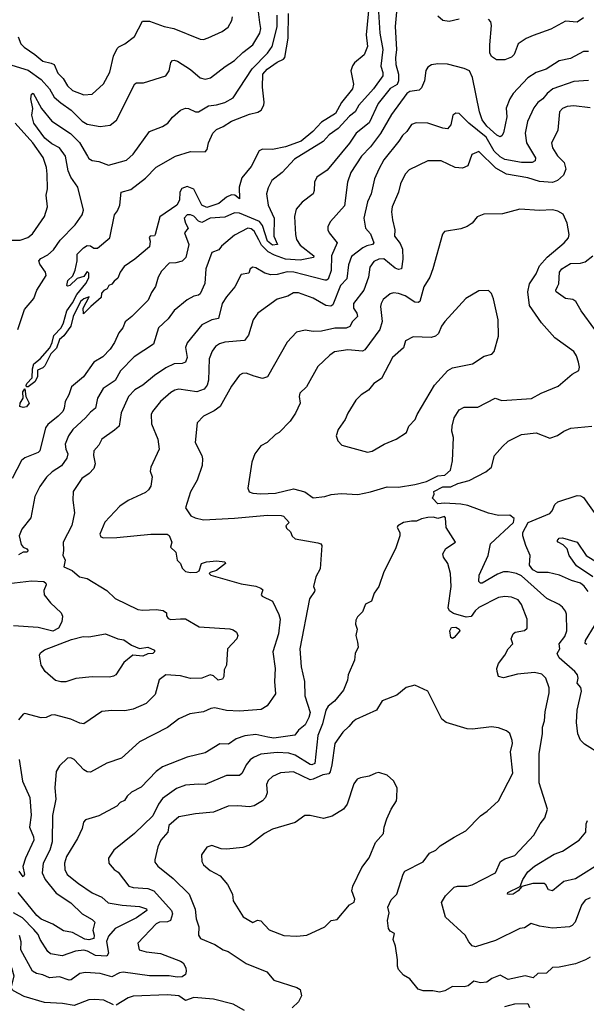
# Model space of a CAD drawing. Extents: x 1246230 to 1426786, y 660032 to 763141.
# Tile 508 of 566: x 1361083 to 1364541, y 722562 to 728578. Entities that reach past the tile are written whole.
import ezdxf

# ---------------------------------------------------------------- set-up
doc = ezdxf.new("R2010")
doc.units = 0

msp = doc.modelspace()

# ---------------------------------------------------------------- linework, layer by layer
at = {"layer": '0CON10XD'}
for points in [[(1363231.3, 728845), (1363198.3, 728485), (1363206.1, 728415), (1363186.1, 728363.9), (1363125.7, 728315), (1363113.8, 728296.2), (1363104.4, 728265), (1363120, 728185), (1363114.5, 728155), (1363047.3, 728072.7), (1363011.4, 728005), (1362925, 727952.9), (1362872.9, 727895), (1362801.2, 727835), (1362705, 727800.4), (1362625, 727784.8), (1362565, 727786.7), (1362544.1, 727775.9), (1362495, 727681.8), (1362437.9, 727612.1), (1362423.4, 727555), (1362425, 727484), (1362396.9, 727506.9), (1362375, 727507.8), (1362345, 727493.5), (1362297.5, 727455), (1362225, 727431.1), (1362195, 727445.6), (1362145, 727543.1), (1362105, 727558.2), (1362072.4, 727547.6), (1362061.2, 727525), (1362059.2, 727475), (1362042.5, 727445), (1361937.3, 727372.7), (1361910, 727265), (1361905, 727257.5), (1361880, 727255), (1361873.6, 727246.4), (1361880, 727225), (1361875, 727190), (1361786.2, 727115), (1361720.9, 727069.1), (1361695.8, 727035), (1361681.7, 726998.3), (1361658.6, 726981.4), (1361645, 726962.5), (1361627, 726953), (1361615.9, 726934.1), (1361597, 726923), (1361582.5, 726907.5), (1361579.3, 726880.7), (1361517.5, 726825), (1361471.7, 726781.7), (1361470, 726815), (1361507.5, 726885), (1361475, 726872.5), (1361455, 726857.1), (1361408.8, 726765), (1361396, 726705), (1361352.7, 726647.3), (1361325.4, 726625), (1361308, 726572), (1361272.9, 726537.1), (1361236.5, 726463.5), (1361225, 726451.8), (1361192.5, 726437.5), (1361191.6, 726395), (1361175, 726365.6), (1361135, 726335.7), (1361123.9, 726333.9), (1361122.1, 726342.1), (1361126.9, 726355), (1361159.7, 726390.3), (1361160.7, 726445), (1361169.2, 726475), (1361207.9, 726505), (1361266.4, 726573.6), (1361281.2, 726605), (1361291.1, 726648.9), (1361335.2, 726694.8), (1361350.4, 726725), (1361370.1, 726799.9), (1361405, 726848.1), (1361430.9, 726899.1), (1361486, 726966), (1361505, 727000), (1361505, 727030), (1361495, 727040), (1361475, 727010), (1361433, 726997), (1361390, 726955), (1361375, 726950), (1361370, 726955), (1361376.7, 726985), (1361406.7, 727013.3), (1361422, 727048), (1361433.8, 727105), (1361433.8, 727145), (1361473.3, 727185), (1361495, 727198), (1361515, 727196.7), (1361535, 727181.2), (1361557, 727183), (1361633.1, 727245), (1361662.5, 727385), (1361680, 727410), (1361693.3, 727445), (1361702, 727525), (1361760.4, 727539.6), (1361850.8, 727609.2), (1361915, 727677.7), (1362034, 727745), (1362125, 727772.9), (1362215, 727770.8), (1362226.9, 727785), (1362234.6, 727825), (1362261.8, 727885), (1362283.4, 727906.6), (1362325, 727925.3), (1362375, 727958.4), (1362485, 728001.4), (1362537.1, 728012.9), (1362556.7, 728025), (1362572.1, 728055), (1362574.6, 728075), (1362564.3, 728165), (1362566.5, 728245), (1362594, 728276), (1362655, 728318.9), (1362693.4, 728336.6), (1362702.1, 728347.9), (1362722.2, 728465), (1362723.8, 728615)], [(1361035, 728300.2), (1361135, 728268.8), (1361215, 728212.8), (1361265.6, 728155.6), (1361294.1, 728105), (1361335, 728070.6), (1361396.4, 728025), (1361465, 727958.8), (1361495, 727939.3), (1361575, 727925.4), (1361635, 727934.5), (1361674.3, 727965), (1361785, 728186), (1361795, 728192), (1361837.9, 728192.1), (1361975, 728234.3), (1361994.5, 728265), (1362005, 728316.2), (1362015, 728329.2), (1362025, 728330.6), (1362046, 728325), (1362125, 728272.7), (1362185, 728222.7), (1362215, 728215.6), (1362246.7, 728223.3), (1362337.3, 728292.7), (1362395, 728328.2), (1362445, 728377.3), (1362505, 728423.8), (1362548.9, 728495), (1362554.1, 728525), (1362549.6, 728560.4), (1362535.3, 728675)], [(1363272.2, 728625), (1363280.2, 728495), (1363300, 728395), (1363288.1, 728295), (1363299.5, 728255), (1363298.4, 728235), (1363242.1, 728155), (1363152.1, 728055), (1363130.4, 728015), (1363095, 727988.2), (1363027.2, 727912.8), (1362972.5, 727875), (1362935, 727834.2), (1362760.8, 727725), (1362685.4, 727644.6), (1362622.5, 727595), (1362599.1, 727550.9), (1362590, 727515), (1362600, 727445), (1362636.6, 727365), (1362633.7, 727255), (1362655.6, 727204.4), (1362625, 727199.9), (1362595, 727224.5), (1362565, 727320), (1362546.9, 727345), (1362425, 727395.5), (1362395, 727398.9), (1362335, 727371.8), (1362245, 727364.6), (1362195, 727339.7), (1362175, 727347.8), (1362145, 727377.1), (1362125, 727385.3), (1362105, 727385.3), (1362086.2, 727365), (1362094.5, 727334.5), (1362111.1, 727305), (1362089.6, 727275), (1362114.7, 727205), (1362096.9, 727125), (1362075, 727103.5), (1362035, 727092.5), (1361995, 727091.4), (1361949.3, 727040.7), (1361928.6, 727005), (1361912.6, 726947.4), (1361888.1, 726911.9), (1361866.4, 726863.6), (1361768.1, 726765), (1361727.4, 726732.6), (1361713.5, 726695), (1361688.2, 726665), (1361661.8, 726605), (1361635.4, 726565), (1361590.8, 726519.1), (1361535, 726484.6), (1361473.2, 726396.8), (1361398.9, 726335), (1361382.1, 726285), (1361360.5, 726245), (1361354.6, 726205), (1361345.4, 726185), (1361318.2, 726155), (1361255, 726105.4), (1361241.5, 726085), (1361205, 725944.3), (1361195, 725934.5), (1361115, 725901.5), (1361095, 725885.6), (1361037.9, 725775)], [(1363385, 728647.5), (1363374.3, 728535.7), (1363382.8, 728395), (1363375.9, 728344.1), (1363379.2, 728305), (1363395.2, 728245), (1363395.7, 728205), (1363387, 728183), (1363345, 728156.6), (1363270, 728065), (1363215, 727947.1), (1363136.1, 727885), (1363095, 727823.8), (1362960.4, 727659.6), (1362896.9, 727615), (1362881.5, 727585), (1362881.1, 727535), (1362874.3, 727515), (1362806.1, 727463.9), (1362770.5, 727419.5), (1362761.2, 727375), (1362765.4, 727265), (1362772, 727235), (1362795, 727200.6), (1362879.1, 727135), (1362876.5, 727125), (1362795, 727109.5), (1362705, 727115.4), (1362638.4, 727138.4), (1362599.8, 727159.8), (1362559.6, 727199.6), (1362542.9, 727232.9), (1362515, 727285.4), (1362495, 727301.2), (1362475, 727304.6), (1362395, 727261.5), (1362315.6, 727195), (1362298.3, 727171.8), (1362255, 727155.6), (1362220, 727055), (1362213.2, 726966.8), (1362185, 726902.5), (1362175, 726894.6), (1362145, 726888.9), (1362105, 726866.5), (1362025, 726801.9), (1361989.2, 726750.9), (1361929.5, 726695), (1361899.5, 726595), (1361780.8, 726519.1), (1361698.1, 726431.9), (1361665, 726372.9), (1361592.9, 726325), (1361557.1, 726265), (1361545.5, 726204.5), (1361515, 726180.8), (1361483.8, 726145), (1361407.1, 726075), (1361380.5, 726035), (1361360.9, 725985), (1361363.8, 725955), (1361375.9, 725925), (1361370.9, 725899.1), (1361337.2, 725852.8), (1361280.5, 725815), (1361246.9, 725783.1), (1361205, 725725.8), (1361175.6, 725665), (1361151.4, 725535), (1361096, 725465), (1361079.4, 725425), (1361092.1, 725372.1), (1361103.5, 725355), (1361126.4, 725345), (1361135, 725332.7), (1361127.3, 725325), (1361105, 725324.4), (1361075, 725308.6)], [(1361071.7, 726685), (1361112.8, 726807.2), (1361168.6, 726875), (1361186.9, 726925), (1361243.8, 727015), (1361241.3, 727035), (1361206.2, 727085), (1361199.5, 727105), (1361211.8, 727118.2), (1361255, 727140.4), (1361288.6, 727171.4), (1361329.4, 727230.6), (1361420.8, 727325), (1361463.8, 727385), (1361472, 727415), (1361437.3, 727555), (1361395.2, 727615.2), (1361378.1, 727655), (1361363.3, 727745), (1361325, 727795.2), (1361279.7, 727819.7), (1361236, 727855), (1361168.9, 727945), (1361156.7, 727995), (1361163.6, 728035), (1361150.3, 728095), (1361155, 728123.3), (1361165, 728128.8), (1361215.3, 728035.3), (1361278.8, 727958.8), (1361392.8, 727882.8), (1361448.3, 727828.3), (1361496, 727744), (1361505, 727730.5), (1361525, 727718.2), (1361565, 727712.6), (1361625, 727688.5), (1361735, 727720), (1361775, 727756.2), (1361874.3, 727895), (1361954, 727926), (1361986.2, 727945), (1362015, 727983.3), (1362065, 728026), (1362095, 728036.7), (1362114, 728036), (1362155, 728015.8), (1362175, 728016), (1362235, 728051.5), (1362285, 728057.3), (1362335, 728072.7), (1362385, 728101.1), (1362502.3, 728277.7), (1362596.3, 728373.7), (1362623.7, 728415), (1362654.3, 728535), (1362654.8, 728605)], [(1361073.7, 728473.7), (1361090, 728430), (1361109.5, 728409.5), (1361176, 728366), (1361225, 728323.6), (1361275, 728313.3), (1361293.3, 728303.3), (1361315, 728251.5), (1361347.8, 728217.8), (1361375, 728174.5), (1361405, 728145.5), (1361475, 728119.1), (1361525, 728123.3), (1361593.5, 728186.5), (1361633.2, 728256.8), (1361655.5, 728354.5), (1361678.8, 728401.2), (1361687.3, 728412.7), (1361725, 728431.4), (1361784.2, 728475), (1361831.8, 728568.2), (1361875, 728568.5), (1361965, 728536.2), (1362024.7, 728524.7), (1362185, 728458.6), (1362205, 728457.1), (1362232.5, 728467.5), (1362318.8, 728505), (1362355, 728532.5), (1362377.6, 728572.4), (1362381.9, 728595)], [(1363765, 728580.5), (1363705, 728567.7), (1363665, 728573.8), (1363635, 728600)], [(1364217.7, 728482.3), (1364175, 728463.5), (1364125, 728429.5), (1364100, 728365), (1364085, 728348.9), (1364045, 728332), (1363993.4, 728333.4), (1363962.9, 728352.9), (1363952.8, 728375), (1363951.7, 728425), (1363963.4, 728543.4), (1363958.1, 728565), (1363945, 728582)], [(1364525, 728589.1), (1364485, 728563.3), (1364415, 728568.9), (1364325, 728519.2), (1364217.7, 728482.3)], [(1364555, 728384.4), (1364525, 728382.9), (1364445, 728340.6), (1364375, 728325.8), (1364296.2, 728275), (1364235, 728255.5), (1364185, 728222.5), (1364095, 728127.1), (1364073.8, 728095), (1364053.1, 728036.9), (1364055.3, 727985), (1364035, 727886.7), (1364025, 727868), (1364015, 727863.3), (1363995, 727871.8), (1363935, 727926.6), (1363905, 727966.8), (1363889.3, 728015), (1363846.7, 728225), (1363828.9, 728265), (1363795, 728280.8), (1363695, 728305.5), (1363635, 728308.6), (1363597.2, 728302.8), (1363575, 728287.8), (1363562.3, 728267.7), (1363553.8, 728205), (1363535, 728161.2), (1363521.7, 728148.3), (1363465, 728139.6), (1363445, 728126.7), (1363351.9, 727998.1), (1363285, 727881.8), (1363225, 727800.4), (1363169.6, 727745), (1363103.2, 727645), (1363084, 727585), (1363065, 727440), (1362979.5, 727345), (1362963.5, 727315), (1362963.3, 727295), (1362971.5, 727275), (1363020.5, 727215), (1362985.6, 727135), (1362983.5, 727045), (1362965, 726993.3), (1362955, 726985.7), (1362945, 726987.1), (1362755.9, 727035.9), (1362715, 727036.6), (1362655, 727020.3), (1362615, 727019.3), (1362579.1, 727029.1), (1362525, 727061.4), (1362505, 727065.8), (1362490, 727055), (1362481.2, 727028.8), (1362435, 727020.8), (1362396.7, 726945), (1362345, 726885.6), (1362319.1, 726845), (1362297.1, 726752.9), (1362255, 726744.6), (1362195.3, 726714.7), (1362105, 726603.8), (1362095.6, 726575), (1362105.4, 726515), (1362095.7, 726485), (1362075, 726476.9), (1362025, 726474.5), (1361975, 726450.5), (1361905, 726404.5), (1361835, 726345.6), (1361785, 726315.6), (1361747.5, 726275), (1361703.2, 726176.8), (1361689.6, 726095), (1361660.7, 726069.3), (1361584, 726016), (1361565, 725978.6), (1361535.9, 725944.1), (1361534.4, 725915), (1361544.3, 725865), (1361535.8, 725835), (1361508, 725805), (1361463.1, 725775), (1361408.6, 725695), (1361406.8, 725643.2), (1361417.8, 725565), (1361402.1, 725487.9), (1361348.1, 725385), (1361351.2, 725335), (1361346.4, 725306.4), (1361360, 725275), (1361353.3, 725235), (1361403.6, 725213.6), (1361448.8, 725175), (1361495, 725164.2), (1361615, 725091.2), (1361665, 725042), (1361803.3, 724975), (1361835, 724970.6), (1361915, 724974.7), (1361957.9, 724967.9), (1361980, 724955), (1361978.8, 724935), (1361988.8, 724918.8), (1362005, 724913.3), (1362065, 724916.9)], [(1364555, 728206.8), (1364465, 728201.3), (1364337.1, 728155), (1364302, 728128), (1364275, 728093.5), (1364245, 728071.9), (1364221.2, 728038.8), (1364182.5, 727955), (1364168.2, 727885), (1364176, 727825), (1364231.2, 727735), (1364229.4, 727715), (1364210, 727705), (1364145, 727705.2), (1364045, 727724.3), (1364015, 727739.1), (1363979.7, 727775), (1363929.4, 727859.4), (1363825, 727945.5), (1363765, 728004.2), (1363745, 728007.1), (1363727.1, 727995), (1363714.6, 727935.4), (1363695, 727911.9), (1363665, 727914.6), (1363575, 727945.5), (1363502.9, 727947.1), (1363475, 727936.7), (1363446.7, 727895), (1363419.1, 727870.9), (1363397.1, 727835), (1363305, 727722.5), (1363274.2, 727665), (1363249.2, 727605), (1363227.6, 727515), (1363204.8, 727465.2), (1363182.8, 727365), (1363194.3, 727305), (1363225, 727269.4), (1363244.1, 727215), (1363235.7, 727204.3), (1363202.7, 727197.3), (1363176.5, 727183.5), (1363108, 727132), (1363090.3, 727079.7), (1363080.5, 726995), (1363040.5, 726955), (1362995, 726835.5), (1362982.7, 726827.3), (1362951.5, 726831.5), (1362875, 726876.5), (1362785, 726908.8), (1362755, 726908.5), (1362719.7, 726889.7), (1362655, 726870.9), (1362536, 726785), (1362508.6, 726745), (1362479.8, 726650.2), (1362455, 726618.6), (1362335, 726607.1), (1362302.6, 726597.4), (1362278.8, 726581.2), (1362258.1, 726551.9), (1362239.2, 726505), (1362235.8, 726375), (1362226.5, 726345), (1362208.4, 726321.6), (1362164.7, 726305.2), (1362055, 726320), (1362030, 726315), (1362005, 726300.5), (1361941.9, 726245), (1361892.9, 726185), (1361885.6, 726165), (1361888.3, 726108.3), (1361926.9, 726015), (1361934.4, 725955), (1361882.5, 725845), (1361880, 725820), (1361892, 725785), (1361882.7, 725727.3), (1361870, 725705)], [(1364565, 728038.5), (1364465, 728051.1), (1364425, 728047.9), (1364395.7, 728035), (1364378.2, 728015), (1364366.6, 727903.4), (1364351.8, 727868.2), (1364327.9, 727825), (1364334.7, 727795), (1364365, 727746.7), (1364406.8, 727705), (1364415.3, 727665.3), (1364402.7, 727627.3), (1364365, 727594.6), (1364335, 727584.2), (1364255, 727589.7), (1364185, 727612), (1364055, 727634.6), (1363989.9, 727669.9), (1363885, 727771.8), (1363842.5, 727755), (1363818.9, 727685), (1363785, 727670), (1363740, 727675), (1363655, 727715.5), (1363575, 727716.5), (1363459.8, 727660.2), (1363435, 727634), (1363407.5, 727575), (1363394.5, 727525), (1363357.3, 727435), (1363352.9, 727405), (1363358.8, 727355), (1363371.8, 727295), (1363371.2, 727255), (1363405, 727211.4), (1363418.7, 727175), (1363422.4, 727115), (1363413.8, 727056.2), (1363395, 727051.1), (1363375, 727060.8), (1363305, 727116.1), (1363275, 727115.3), (1363245, 727100.4), (1363220.4, 727065), (1363212.3, 727005), (1363182.5, 726925), (1363120.9, 726845), (1363120, 726815), (1363140.4, 726785), (1363144.5, 726765), (1363115, 726734.4), (1363097.1, 726702.9), (1363075, 726693.1), (1363006.9, 726693.1), (1362925, 726675.5), (1362875, 726673.1), (1362825, 726681.1), (1362771.5, 726668.5), (1362715, 726608), (1362595, 726396), (1362565, 726385.6), (1362515, 726399.1), (1362465, 726418.2), (1362443.7, 726416.3), (1362423.6, 726406.4), (1362375, 726338.6), (1362306.7, 726215), (1362270.9, 726189.1), (1362205.8, 726155), (1362165.8, 726115), (1362154.3, 725995), (1362194, 725915), (1362198.8, 725895), (1362195.7, 725855), (1362165.6, 725765), (1362125, 725693.3), (1362094, 725595), (1362127.7, 725547.7), (1362153.6, 725533.6), (1362205, 725521.8), (1362395, 725531.5), (1362595, 725550.2), (1362678.9, 725548.9), (1362692.5, 725545), (1362727, 725507), (1362707.5, 725485), (1362710.7, 725470.7), (1362735, 725450), (1362745, 725422.5), (1362765, 725406.2), (1362902, 725382), (1362921.1, 725375), (1362927.7, 725365), (1362916.1, 725223.9), (1362890.5, 725175), (1362876.9, 725115), (1362884.3, 725095), (1362881.9, 725085), (1362851.2, 725038.8), (1362793.3, 724735), (1362801.3, 724625), (1362820.9, 724535), (1362823, 724447), (1362855.2, 724344.8), (1362847.6, 724315), (1362825, 724270), (1362785, 724236.7), (1362762.9, 724207.1), (1362635, 724188), (1362596.9, 724195), (1362525, 724211.3), (1362457.4, 724202.6), (1362405, 724184.5), (1362358.1, 724151.9), (1362305, 724153.3), (1362215, 724099.4), (1362105, 724072.5), (1361955, 724013.3), (1361915, 723985.6), (1361825, 723889.4), (1361765, 723859.4), (1361739.2, 723835), (1361722.1, 723807.9), (1361695.4, 723794.6), (1361675, 723772), (1361565.5, 723714.5), (1361485, 723689.4), (1361472.2, 723675), (1361465, 723636.2), (1361436.5, 723575), (1361368.8, 723465), (1361355.5, 723425), (1361358.9, 723385), (1361373.1, 723355), (1361440.9, 723300.9), (1361525, 723243.9), (1361585, 723217.7), (1361622.1, 723182.1), (1361707.7, 723167.7), (1361815, 723159.2), (1361856.9, 723145), (1361858.1, 723135), (1361795, 723091.3), (1361665, 723025.5), (1361625, 722978.2), (1361613.1, 722946.9), (1361624.8, 722875.2), (1361615, 722856.5), (1361545, 722860), (1361497.3, 722887.3), (1361475, 722893), (1361423, 722887), (1361341.8, 722858.2), (1361270.6, 722870.6), (1361254.6, 722885), (1361207.7, 722957.7), (1361195, 722988.2), (1361169.3, 723019.3), (1361100, 723090), (1361045, 723121.9)], [(1361035, 727231.1), (1361085, 727231.8), (1361133.4, 727246.6), (1361160.6, 727269.4), (1361234.1, 727375.9), (1361252.7, 727435), (1361245, 727506.7), (1361252.1, 727545), (1361251.2, 727635), (1361246, 727675), (1361225.3, 727735.3), (1361162.5, 727825), (1361055.9, 727945.9)], [(1362875, 725656.4), (1362945, 725664.6), (1362985, 725676.9), (1363045, 725683.2), (1363147.6, 725677.6), (1363225, 725693.5), (1363325, 725724.1), (1363395, 725721.7), (1363495, 725738.1), (1363565, 725756.9), (1363635, 725791.6), (1363678, 725795), (1363711.4, 725825), (1363725, 725882.5), (1363730, 726025), (1363721.5, 726065), (1363722.5, 726095), (1363735, 726146.2), (1363765, 726193.8), (1363795, 726210), (1363878.6, 726211.4), (1363985, 726266.2), (1364025, 726251.2), (1364206.4, 726263.6), (1364265, 726296.9), (1364335.5, 726324.5), (1364370.3, 726339.7), (1364455, 726411.9), (1364495.8, 726435), (1364500, 726455), (1364494.5, 726485), (1364481.2, 726525), (1364465, 726550), (1364350, 726635), (1364267.5, 726725), (1364195, 726832), (1364184.7, 726915), (1364194.7, 726965), (1364235.7, 727024.3), (1364256.4, 727075), (1364301.9, 727128.1), (1364406, 727214), (1364432.5, 727245), (1364435.8, 727265), (1364424.1, 727334.1), (1364399.5, 727389.5), (1364367.3, 727407.3), (1364335, 727416), (1364255, 727412), (1364135, 727420), (1364028.8, 727391.2), (1363915, 727390.8), (1363875.6, 727374.4), (1363845.4, 727334.6), (1363815, 727314.3), (1363775, 727300), (1363675, 727283.3), (1363662.7, 727267.3), (1363604.4, 727055), (1363585.6, 727005), (1363550, 726945), (1363524.6, 726855.4), (1363515, 726850), (1363495, 726852.3), (1363435, 726891.2), (1363395, 726905.8), (1363365, 726908.9), (1363345, 726903.6), (1363302.2, 726867.8), (1363288.2, 726845), (1363285.5, 726825), (1363296, 726735), (1363280.9, 726685), (1363189.4, 726560.6), (1363175, 726552.5), (1363085, 726561.4), (1363005, 726547.9), (1362975, 726528.9), (1362901.8, 726458.2), (1362834.2, 726335), (1362793.6, 726296.4), (1362789.2, 726275), (1362794.4, 726235), (1362765.8, 726175), (1362732.9, 726125), (1362667.5, 726055), (1362645, 726043.3), (1362593.3, 725995), (1362555, 725973.8), (1362517.5, 725925), (1362500.8, 725875), (1362476.1, 725716.1), (1362484.3, 725694.3), (1362506.1, 725686.1), (1362555, 725681.1), (1362645, 725684.6), (1362755, 725712), (1362822.5, 725692.5), (1362875, 725656.4)], [(1364594.2, 726685), (1364508.9, 726798.9), (1364476.9, 726856.9), (1364458.1, 726868.1), (1364415, 726875.4), (1364357.1, 726915), (1364354.5, 726925), (1364365, 726946.9), (1364373.1, 726965), (1364378.5, 727035), (1364391.8, 727055), (1364445, 727088.6), (1364505, 727090.3), (1364535, 727098.8), (1364580.8, 727135)], [(1363205, 725936.2), (1363235, 725941.2), (1363306.7, 725985), (1363380, 726015), (1363443.8, 726055), (1363458, 726095), (1363497.1, 726135), (1363509.2, 726165), (1363615.5, 726344.5), (1363696.2, 726435), (1363725, 726450.8), (1363846.7, 726475), (1363918.3, 726521.7), (1363965, 726534), (1363978.3, 726551.7), (1364005.7, 726645), (1364003.3, 726745), (1363975, 726872.5), (1363963.3, 726905), (1363945, 726922.5), (1363885, 726921.2), (1363805, 726873.8), (1363677.1, 726735), (1363656.9, 726705), (1363639.1, 726660.9), (1363621.2, 726645), (1363595, 726636.9), (1363485, 726639.4), (1363438, 726615), (1363425, 726572.5), (1363358.8, 726515), (1363290.8, 726385), (1363244.4, 726355.6), (1363211.2, 726315), (1363166.2, 726285), (1363135, 726253.8), (1363086, 726175), (1363070, 726135), (1363026.2, 726075), (1363013.8, 726035), (1363024.3, 726004.3), (1363049.5, 725979.5), (1363205, 725936.2)], [(1361105, 726208.2), (1361083.3, 726215), (1361086.5, 726235), (1361103.3, 726265), (1361101.8, 726305), (1361115, 726322.5), (1361120.8, 726275), (1361140.8, 726235), (1361125, 726213.6), (1361105, 726208.2)], [(1364635, 724087.5), (1364530.8, 724150.8), (1364506.4, 724176.4), (1364490, 724215), (1364480.9, 724285), (1364485, 724360), (1364511.9, 724475), (1364507, 724497), (1364486.2, 724525), (1364491.1, 724555), (1364486.5, 724575), (1364471.1, 724595), (1364375, 724680), (1364364.4, 724705), (1364379.4, 724735), (1364375.8, 724765), (1364411.2, 724808.8), (1364422.9, 724845), (1364420, 724945), (1364414.3, 724965), (1364395, 724989.2), (1364375, 725005.6), (1364300.9, 725040.9), (1364145, 725179.5), (1364115, 725194.4), (1364065, 725204.8), (1364035, 725203.7), (1363999.9, 725190.1), (1363905, 725136), (1363895, 725136.2), (1363885.8, 725145.8), (1363887.3, 725185), (1363942.7, 725305), (1363955.9, 725375), (1364096.1, 725505), (1364101.2, 725531.2), (1364075, 725551.1), (1364005, 725548.1), (1363945, 725563.3), (1363818.9, 725608.9), (1363775, 725617.6), (1363675, 725623.3), (1363635, 725620), (1363602.5, 725655), (1363611.7, 725678.3), (1363610, 725695), (1363665, 725723.1), (1363715, 725724.5), (1363758.1, 725745), (1363826.9, 725763.1), (1363927.8, 725815), (1363962.2, 725845), (1363981.5, 725915), (1364030.3, 725969.7), (1364065, 726002.3), (1364145, 726044), (1364235, 726052.9), (1364318.8, 726021.2), (1364365, 726037.5), (1364403.3, 726065), (1364447.6, 726082.4), (1364575, 726094.4)], [(1361870, 725705), (1361851.3, 725688.7), (1361745, 725641.4), (1361694.2, 725605), (1361602.1, 725507.9), (1361571.5, 725435), (1361578.4, 725418.4), (1361595, 725413), (1361675.1, 725415.1), (1361882.5, 725435), (1361984, 725434), (1361996.1, 725426.1), (1362012.5, 725385), (1362003.3, 725355), (1362036.7, 725325), (1362043.3, 725275), (1362063.8, 725255), (1362075, 725227.5), (1362095, 725206.7), (1362125, 725200), (1362165, 725202.5), (1362178.3, 725211.7), (1362192.5, 725255), (1362222.5, 725265), (1362285, 725271.9), (1362335, 725266), (1362340, 725255), (1362285, 725212.5), (1362245, 725200), (1362240, 725195), (1362250, 725185), (1362435, 725130.8), (1362525, 725116.7), (1362553.9, 725103.9), (1362566.7, 725095), (1362556.2, 725065), (1362563.8, 725055), (1362625.8, 725025), (1362665, 724943.8), (1362672.2, 724915), (1362661.9, 724825), (1362628.5, 724715), (1362642.7, 724615), (1362639.1, 724535), (1362645, 724460), (1362594.3, 724385.7), (1362556.6, 724363.4), (1362425, 724353.8), (1362345, 724357.3), (1362275, 724374.4), (1362249.7, 724370.3), (1362205, 724350), (1362122.4, 724337.6), (1362055, 724305.8), (1361985, 724254.3), (1361815, 724166.9), (1361705, 724066.7), (1361615, 724035.6), (1361515, 723980), (1361495, 723982), (1361475, 723994.2), (1361415, 724057.1), (1361395, 724067.5), (1361375, 724066.2), (1361325, 724020), (1361306.2, 723985), (1361298.1, 723885), (1361304.5, 723815), (1361284, 723715), (1361281.9, 723555), (1361267.5, 723505), (1361226.9, 723425), (1361221, 723365), (1361239.2, 723325), (1361305, 723240.4), (1361395, 723183.3), (1361464.4, 723114.4), (1361525, 723080.8), (1361541.2, 723065), (1361530.2, 723015), (1361538.1, 722985), (1361535.3, 722964.8), (1361505, 722955.9), (1361480.4, 722960.4), (1361405, 723001.1), (1361350.5, 723010.5), (1361285, 723051), (1361215, 723082.6), (1361188, 723105), (1361073, 723245)], [(1364552.3, 725085), (1364527.9, 725117.9), (1364505.7, 725135), (1364451.1, 725151.1), (1364378, 725185), (1364308.6, 725201.4), (1364245, 725199.6), (1364215, 725216.7), (1364194.2, 725245.8), (1364197.8, 725305), (1364171.5, 725365), (1364153.3, 725425), (1364154.5, 725445), (1364185.6, 725505), (1364319.1, 725560.9), (1364333.6, 725576.4), (1364348.8, 725615), (1364368.1, 725631.9), (1364485, 725670.2), (1364505, 725669.3), (1364525, 725658.2), (1364613.2, 725533.2)], [(1364565, 723212.9), (1364535, 723198.6), (1364511.2, 723168.8), (1364472.7, 723065), (1364455, 723043.5), (1364438.8, 723035), (1364335, 723027.2), (1364255, 723040.2), (1364205, 723056.9), (1364165, 723030), (1364135, 723025.6), (1363988, 722952), (1363865, 722914.2), (1363845, 722920), (1363823.9, 722943.9), (1363802.5, 722985), (1363682.5, 723095), (1363657.5, 723185), (1363682.5, 723225), (1363735, 723278), (1363755, 723284.2), (1363813.2, 723283.2), (1363845, 723292), (1363988, 723365), (1364017.8, 723435), (1364045, 723450.8), (1364105, 723470.6), (1364220.8, 723595), (1364259.2, 723665), (1364288.3, 723701.7), (1364304, 723755), (1364254.2, 723915), (1364253.1, 724095), (1364273.3, 724215), (1364274.2, 724255), (1364286.3, 724295), (1364290.1, 724349.9), (1364315.4, 724465), (1364315.4, 724495), (1364295, 724555.8), (1364269.9, 724579.9), (1364225, 724589.3), (1364121.4, 724578.6), (1364035, 724556.9), (1364005.7, 724565.7), (1363996.7, 724595), (1363995.6, 724615), (1364004.7, 724645.3), (1364045, 724696), (1364065, 724733.8), (1364093.8, 724765), (1364082.5, 724795), (1364094, 724825), (1364106.7, 724835), (1364165, 724845.7), (1364179.7, 724860.3), (1364179.5, 724915), (1364146.5, 725005), (1364125, 725034.4), (1364085, 725050.5), (1364045, 725054.5), (1364005, 725048.5), (1363885, 724986.2), (1363863.5, 724966.5), (1363839.2, 724930.7), (1363808, 724928), (1363730.7, 724950.7), (1363707, 724967), (1363697.8, 724985), (1363716.7, 725115), (1363712, 725195), (1363696.9, 725255), (1363670.6, 725295), (1363665.7, 725315), (1363683.1, 725346.9), (1363743.3, 725385), (1363686, 725476), (1363682.5, 725535), (1363675, 725542.5), (1363635, 725530), (1363608.1, 725538.1), (1363575, 725537.2), (1363535, 725529.1), (1363505, 725513.9), (1363474.6, 725514.6), (1363426.2, 725505), (1363390, 725485), (1363387.5, 725475), (1363403.3, 725445), (1363403.3, 725425), (1363376.7, 725345), (1363306.2, 725205), (1363275.6, 725114.4), (1363246.2, 725075), (1363230, 725025), (1363193.6, 725006.4), (1363175, 724960), (1363145, 724930), (1363135, 724910), (1363133.3, 724885), (1363142.5, 724855), (1363134, 724815), (1363144, 724775), (1363148.8, 724745), (1363130, 724705), (1363126.2, 724665), (1363088, 724575), (1363083.6, 724543.6), (1363058.9, 724481.1), (1363005, 724414.3), (1362965, 724384.4), (1362951.1, 724358.9), (1362930.5, 724275), (1362902.8, 724205), (1362885, 724034.6), (1362866.2, 724025), (1362855, 724026.7), (1362765, 724083.7), (1362726.3, 724096.3), (1362655, 724100.2), (1362555, 724090), (1362509.4, 724070.6), (1362489.1, 724055), (1362465.4, 724025), (1362441.5, 723975), (1362425, 723960.5), (1362345, 723960), (1362215, 723904.4), (1362175, 723907.8), (1362095, 723901.6), (1362039.5, 723880.5), (1361955, 723818.8), (1361930, 723785), (1361895.2, 723714.8), (1361783.1, 723606.9), (1361658, 723505), (1361626, 723455), (1361628, 723425), (1361635, 723413.8), (1361660, 723385), (1361685, 723369.2), (1361748.9, 723285), (1361775, 723275.8), (1361865, 723269.5), (1361902.2, 723255), (1362010.3, 723135), (1362015.9, 723114.1), (1362002.9, 723075), (1361985, 723065.3), (1361935.9, 723064.1), (1361915.8, 723055), (1361804.3, 722935), (1361812.5, 722895), (1361855, 722883.6), (1361943.1, 722873.1), (1362065, 722826.2), (1362080, 722815), (1362096.9, 722785), (1362100, 722765), (1362094.4, 722745), (1362075, 722730.4), (1362045, 722727.6), (1361995, 722736.6), (1361875, 722735.7), (1361715, 722759), (1361692.5, 722755), (1361645, 722730.3), (1361575, 722749.7), (1361485, 722756.3), (1361450, 722750), (1361397.8, 722712.3), (1361385, 722709.3), (1361325, 722729.7), (1361265, 722723.3), (1361225, 722741.9), (1361185, 722750.3), (1361161.5, 722765), (1361090, 722895), (1361091.6, 722945), (1361082.5, 722982.5)], [(1364580.2, 725175), (1364480.7, 725240.7), (1364437.6, 725305), (1364425.4, 725345), (1364399.4, 725369.4), (1364368.6, 725385), (1364364.3, 725395), (1364375, 725410), (1364395, 725412.9), (1364485.6, 725385.6), (1364540, 725305), (1364625, 725251.2)], [(1360842.7, 725112.7), (1361155, 725149.9), (1361229.4, 725145), (1361243.5, 725135), (1361245.4, 725125), (1361229.6, 725090.4), (1361232.5, 725065), (1361270, 725015), (1361336.1, 724955), (1361344.5, 724934.5), (1361340.8, 724899.2), (1361320.5, 724859.5), (1361285, 724841.8), (1361196.4, 724863.6), (1361045, 724873.8)], [(1362065, 724916.9), (1362095, 724918.1), (1362178.9, 724868.9), (1362365, 724856.7), (1362385, 724851.1), (1362406.4, 724835), (1362413.9, 724815), (1362407.5, 724795), (1362351.4, 724735), (1362346, 724635), (1362330.8, 724605), (1362328.2, 724565), (1362320.5, 724549.5), (1362293.7, 724543.7), (1362265, 724569.1), (1362245, 724574.5), (1362195, 724555.4), (1362125, 724553.8), (1362065, 724568.2), (1361975, 724574.4), (1361934.5, 724545), (1361909.1, 724455), (1361855, 724399.2), (1361775, 724366.5), (1361725, 724354.5), (1361645, 724356.9), (1361585, 724351.2), (1361475, 724275.8), (1361449.3, 724280.7), (1361395, 724304.3), (1361295, 724331.9), (1361275, 724329.4), (1361245, 724314.4), (1361215, 724313.1), (1361115, 724340), (1361103.3, 724335), (1361075, 724300)], [(1361335, 724531.8), (1361301.6, 724541.6), (1361238.6, 724595), (1361214.4, 724635), (1361203.1, 724695), (1361210.9, 724709.1), (1361235, 724727.3), (1361398.8, 724791.2), (1361471.4, 724808.6), (1361505, 724807.9), (1361607.5, 724825), (1361682.5, 724795), (1361718.2, 724788.2), (1361765, 724756), (1361815, 724736.5), (1361865, 724743.8), (1361906, 724725), (1361906.5, 724715), (1361895, 724705.6), (1361865, 724703.8), (1361835, 724689.3), (1361773.3, 724695), (1361718.8, 724651.2), (1361668.8, 724575), (1361655, 724568), (1361631.7, 724561.7), (1361525, 724562.2), (1361425, 724552.9), (1361365, 724533.3), (1361335, 724531.8)], [(1363725, 724796.7), (1363715, 724802.5), (1363707.5, 724845), (1363718.8, 724865), (1363745, 724867.2), (1363765.7, 724855), (1363769.4, 724845), (1363735, 724803.8), (1363725, 724796.7)], [(1364545, 724761.4), (1364535, 724766), (1364536.3, 724785), (1364591.1, 724875)], [(1364565, 722851.2), (1364536.9, 722833.1), (1364475, 722809.1), (1364375, 722790), (1364335, 722788.1), (1364297.7, 722752.3), (1364245, 722751.4), (1364216.4, 722723.6), (1364167.3, 722737.3), (1364065, 722714), (1364015, 722741.2), (1363965, 722720), (1363935, 722697.5), (1363895, 722693.8), (1363855, 722703.3), (1363820, 722675), (1363795, 722668.8), (1363725, 722670.8), (1363677.5, 722645), (1363645, 722636), (1363605, 722644.3), (1363545, 722644.4), (1363515, 722655.7), (1363465, 722718), (1363425, 722740), (1363396, 722775), (1363388.6, 722795), (1363389.2, 722835), (1363376.9, 722916.9), (1363361.7, 722958.3), (1363370, 722995), (1363345, 723010), (1363334.4, 723025), (1363328.5, 723075), (1363337.9, 723122.1), (1363330.6, 723155), (1363350.2, 723199.8), (1363385.7, 723235), (1363422.8, 723357.2), (1363434, 723375), (1363545, 723433.1), (1363583.8, 723485), (1363623.3, 723505), (1363650.3, 723529.7), (1363735, 723584), (1363806.8, 723623.2), (1363895, 723714.4), (1363936.9, 723743.1), (1364005.6, 723805), (1364093.3, 723975), (1364079.1, 724105), (1364090, 724155), (1364088.2, 724175), (1364075, 724216.7), (1364055, 724233.8), (1364005, 724251.4), (1363962.1, 724257.9), (1363846.3, 724243.7), (1363815, 724245.5), (1363685, 724284.5), (1363660, 724305), (1363573.8, 724475), (1363495, 724511.2), (1363442.3, 724497.7), (1363385, 724451.2), (1363295, 724415.7), (1363260.9, 724359.1), (1363135, 724302.5), (1363113.4, 724286.6), (1363091.2, 724258.8), (1363055, 724224.2), (1363005.7, 724155), (1362987.8, 724025), (1362977.6, 723982.4), (1362969.1, 723970.9), (1362933.8, 723965), (1362875, 723937.1), (1362855.8, 723934.2), (1362755, 723982.9), (1362675, 723976.2), (1362625.4, 723954.6), (1362599.5, 723930.5), (1362589.5, 723905), (1362593.8, 723855), (1362583.3, 723826.7), (1362565.5, 723804.5), (1362515, 723774.2), (1362485, 723769.2), (1362415, 723775.8), (1362355, 723773.5), (1362265, 723736.5), (1362155, 723726.9), (1362055, 723708), (1361992.5, 723655), (1361986.5, 723615), (1361943.4, 723565), (1361925.4, 723525), (1361906.9, 723445), (1361908.8, 723431.2), (1361926.4, 723406.4), (1362020.1, 723330.1), (1362118.2, 723235), (1362153.6, 723143.6), (1362160.8, 723085), (1362176.7, 723036.7), (1362173.3, 722985), (1362185.8, 722965), (1362275, 722928.5), (1362324, 722895), (1362355, 722884.4), (1362465, 722812.2), (1362591.3, 722761.3), (1362635, 722710), (1362775, 722666), (1362795, 722653.3), (1362802.2, 722615), (1362785, 722578), (1362745, 722540)], [(1361078.9, 724058.9), (1361100.9, 723925), (1361145.4, 723825), (1361152.6, 723717.4), (1361142.7, 723645), (1361166.9, 723585), (1361168.7, 723565), (1361117.5, 723455), (1361101.5, 723405), (1361112.2, 723355), (1361105, 723341.9), (1361078.8, 723375)], [(1362775, 722978.6), (1362835, 722984.3), (1362945, 723035.8), (1362985, 723073.8), (1363020.3, 723079.7), (1363095, 723169.2), (1363125, 723186.2), (1363129.4, 723205), (1363110.8, 723255), (1363116.9, 723285), (1363171.8, 723398.2), (1363215, 723456.7), (1363255, 723550), (1363303.8, 723605), (1363308, 723645), (1363324.2, 723695), (1363350, 723755), (1363382, 723805), (1363385.7, 723824.3), (1363385.9, 723884.1), (1363365, 723926.7), (1363325, 723962), (1363275, 723978), (1363255.9, 723974.1), (1363215, 723956.2), (1363163, 723947), (1363142.6, 723937.4), (1363121.4, 723908.6), (1363081.4, 723785), (1363059.2, 723755), (1362989.2, 723710.8), (1362937.1, 723697.1), (1362855, 723715.7), (1362824.3, 723715.7), (1362765, 723673.3), (1362625, 723633.3), (1362578, 723605), (1362485.5, 723534.5), (1362445, 723520), (1362345, 723510), (1362312.7, 723512.7), (1362255, 723532), (1362225, 723523.3), (1362193.3, 723475), (1362194.4, 723435), (1362205, 723414), (1362245, 723380.8), (1362307.5, 723347.5), (1362350.6, 723295), (1362381.5, 723235), (1362385.8, 723194.2), (1362447.6, 723097.6), (1362505, 723061.2), (1362535, 723075.8), (1362555, 723071.4), (1362605, 723018), (1362695, 722983.1), (1362775, 722978.6)], [(1364645, 723435.7), (1364475, 723328.6), (1364405, 723312.9), (1364335, 723255.7), (1364311.1, 723261.1), (1364295, 723293.3), (1364285, 723301.2), (1364215, 723300), (1364147.7, 723282.3), (1364125, 723256), (1364095, 723236), (1364075, 723232.9), (1364060, 723235), (1364063.3, 723245), (1364137.5, 723282.5), (1364152.9, 723325), (1364185, 723371.8), (1364225, 723406.2), (1364345, 723480.4), (1364395, 723498.9), (1364498.5, 723565), (1364537.9, 723615), (1364540.4, 723665), (1364547.8, 723685)], [(1361655, 722558.6), (1361597, 722587), (1361541.3, 722591.3), (1361505, 722588.8), (1361415, 722554.6), (1361345, 722567.3), (1361235, 722573.8), (1361110.4, 722610.4), (1361045.4, 722645.4), (1361035.7, 722655), (1361032.1, 722672.1), (1361050, 722735), (1361035.9, 722785.9), (1361020.7, 722789.3), (1360978.8, 722771.2), (1360885, 722733.3), (1360856.7, 722705), (1360805, 722626), (1360792.2, 722595), (1360825.6, 722425)], [(1362455.7, 722525), (1362385, 722563.1), (1362265, 722594.5), (1362145, 722604.6), (1362095, 722586.6), (1362054.1, 722614.1), (1361985, 722620.3), (1361775, 722611.4), (1361745, 722601.4), (1361672.7, 722557.3)], [(1364045, 722548.8), (1364105, 722566.2), (1364185, 722567.5), (1364195, 722542.5)]]:
    msp.add_lwpolyline(points, dxfattribs=at)

doc.saveas('drawing.dxf')
